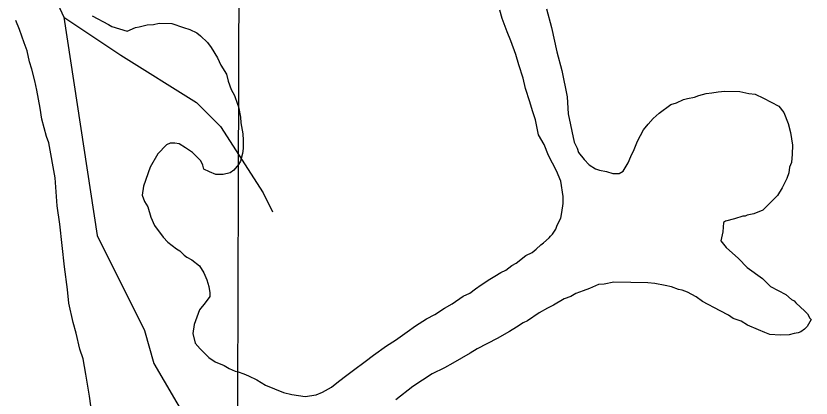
# Model space of a CAD drawing. Extents: x 3161514 to 3199414, y 831166 to 856601.
# Drawn here: x 3170653 to 3171712, y 840736 to 841245 of the extents above; entities that cross this region are included whole.
import ezdxf

# ---------------------------------------------------------------- set-up
doc = ezdxf.new("R2010")
doc.units = 0
for name, color, linetype in [('V-GRID-MAJR', 7, 'Continuous'), ('V-SITE-VEGE', 7, 'Continuous'), ('V-TOPO-SHOR', 7, 'Continuous')]:
    doc.layers.add(name, color=color, linetype=linetype)

msp = doc.modelspace()

# ---------------------------------------------------------------- linework, layer by layer
at = {"layer": 'V-GRID-MAJR'}
msp.add_spline([(3170936, 836618.4), (3170954.6, 842678.9), (3170973.1, 848741.2), (3170991.6, 854803.7), (3170991.6, 854805.6)], degree=3, dxfattribs=at)
at = {"layer": 'V-SITE-VEGE'}
for p, q in [((3171360, 841254.3), (3171366.5, 841229.5)), ((3170754.8, 841244.8), (3170776.8, 841233.4)), ((3171301, 841241.5), (3171297.8, 841252.6)), ((3170658.4, 841226.7), (3170653.4, 841238.5)), ((3170776.8, 841233.4), (3170781.1, 841230.8)), ((3170817.7, 841230.3), (3170828, 841232.7)), ((3170828, 841232.7), (3170836.5, 841233.4)), ((3170836.5, 841233.4), (3170844.2, 841235)), ((3170844.2, 841235), (3170861.2, 841234.8)), ((3170861.2, 841234.8), (3170876.5, 841229.5)), ((3171307.6, 841223.5), (3171301, 841241.5)), ((3170664.6, 841209.1), (3170658.4, 841226.7)), ((3170781.1, 841230.8), (3170801.4, 841224.5)), ((3170801.4, 841224.5), (3170812.6, 841229.5)), ((3170812.6, 841229.5), (3170817.7, 841230.3)), ((3170876.5, 841229.5), (3170885, 841226.8)), ((3170885, 841226.8), (3170894.3, 841222.4)), ((3170894.3, 841222.4), (3170899.3, 841218.1)), ((3171312.5, 841211.5), (3171307.6, 841223.5)), ((3171366.5, 841229.5), (3171373.7, 841197)), ((3170899.3, 841218.1), (3170908.6, 841209.4)), ((3171319.1, 841193.5), (3171312.5, 841211.5)), ((3170668.4, 841198.1), (3170664.6, 841209.1)), ((3170908.6, 841209.4), (3170913.6, 841202.5)), ((3170913.6, 841202.5), (3170921.9, 841188.8)), ((3170671.4, 841183.8), (3170668.4, 841198.1)), ((3171323.2, 841179.8), (3171319.1, 841193.5)), ((3171373.7, 841197), (3171380.2, 841172.2)), ((3170674.5, 841174), (3170671.4, 841183.8)), ((3170921.9, 841188.8), (3170926.1, 841179.3)), ((3170926.1, 841179.3), (3170933.6, 841167.3)), ((3171328.9, 841161.9), (3171323.2, 841179.8)), ((3170678.8, 841158.4), (3170674.5, 841174)), ((3171380.2, 841172.2), (3171387.3, 841137.2)), ((3170681.3, 841146), (3170678.8, 841158.4)), ((3170933.6, 841167.3), (3170936, 841157.9)), ((3171332.1, 841148.2), (3171328.9, 841161.9)), ((3170936, 841157.9), (3170940.1, 841146.8)), ((3171337.8, 841130.2), (3171332.1, 841148.2)), ((3170685.5, 841122), (3170681.3, 841146)), ((3170940.1, 841146.8), (3170944.3, 841139)), ((3170944.3, 841139), (3170948.4, 841127.1)), ((3171387.3, 841137.2), (3171388.7, 841114.2)), ((3171556.9, 841136.6), (3171562.9, 841139)), ((3171562.9, 841139), (3171572.3, 841141.5)), ((3171572.3, 841141.5), (3171580, 841142.2)), ((3171580, 841142.2), (3171588.5, 841143.8)), ((3171588.5, 841143.8), (3171597.1, 841144.5)), ((3171597.1, 841144.5), (3171617.5, 841144.3)), ((3171617.5, 841144.3), (3171629.4, 841141.5)), ((3171629.4, 841141.5), (3171637.9, 841140.6)), ((3171637.9, 841140.6), (3171648.9, 841135.3)), ((3170948.4, 841127.1), (3170950, 841123.6)), ((3171341.1, 841118.2), (3171337.8, 841130.2)), ((3171509.7, 841115.1), (3171525.2, 841126.8)), ((3171525.2, 841126.8), (3171532.9, 841129.2)), ((3171532.9, 841129.2), (3171542.4, 841133.4)), ((3171542.4, 841133.4), (3171547.5, 841135)), ((3171547.5, 841135), (3171556.9, 841136.6)), ((3171648.9, 841135.3), (3171669.2, 841124.8)), ((3170687.8, 841107.1), (3170685.5, 841122)), ((3170950, 841123.6), (3170952.4, 841110)), ((3171345.2, 841106.3), (3171341.1, 841118.2)), ((3171669.2, 841124.8), (3171675.9, 841116.2)), ((3171675.9, 841116.2), (3171681.7, 841101.6)), ((3170694, 841084.3), (3170687.8, 841107.1)), ((3170952.4, 841110), (3170953.1, 841102.3)), ((3171349.1, 841086.6), (3171345.2, 841106.3)), ((3171388.7, 841114.2), (3171396.7, 841076.6)), ((3171495.1, 841100.8), (3171502, 841108.3)), ((3171502, 841108.3), (3171509.7, 841115.1)), ((3170953.1, 841102.3), (3170955.5, 841087.8)), ((3171489, 841093.2), (3171495.1, 841100.8)), ((3171681.7, 841101.6), (3171684.9, 841089.6)), ((3170697.1, 841075.8), (3170694, 841084.3)), ((3170955.5, 841087.8), (3170956.2, 841079.2)), ((3171356.6, 841073.7), (3171349.1, 841086.6)), ((3171481.1, 841078), (3171489, 841093.2)), ((3171684.9, 841089.6), (3171687.2, 841072.6)), ((3170705.6, 841029), (3170697.1, 841075.8)), ((3170859, 841075.5), (3170853.9, 841073)), ((3170865, 841075.4), (3170859, 841075.5)), ((3170870.9, 841074.4), (3170865, 841075.4)), ((3170879.4, 841069.2), (3170870.9, 841074.4)), ((3170956.2, 841079.2), (3170956.1, 841068.2)), ((3171362.4, 841059.1), (3171356.6, 841073.7)), ((3171396.7, 841076.6), (3171400.9, 841068.8)), ((3171476.7, 841066.9), (3171481.1, 841078)), ((3170853.9, 841073), (3170842.6, 841061.2)), ((3170888.7, 841063.1), (3170879.4, 841069.2)), ((3170899.6, 841051.9), (3170888.7, 841063.1)), ((3170956.1, 841068.2), (3170955.1, 841061.4)), ((3171400.9, 841068.8), (3171402.5, 841062.9)), ((3171402.5, 841062.9), (3171410, 841053.4)), ((3171472.3, 841057.6), (3171476.7, 841066.9)), ((3171687.2, 841072.6), (3171687.1, 841060.6)), ((3170842.6, 841061.2), (3170832.2, 841043.5)), ((3170955.1, 841061.4), (3170952.4, 841051.2)), ((3171373.2, 841038.5), (3171362.4, 841059.1)), ((3171410, 841053.4), (3171416.8, 841046.5)), ((3171468.8, 841049.2), (3171472.3, 841057.6)), ((3171687.1, 841060.6), (3171686.1, 841049.6)), ((3170832.2, 841043.5), (3170823.3, 841018)), ((3170902.1, 841045.9), (3170899.6, 841051.9)), ((3170903.7, 841040.8), (3170902.1, 841045.9)), ((3170949.8, 841046.9), (3170943.7, 841039.4)), ((3170952.4, 841051.2), (3170949.8, 841046.9)), ((3171416.8, 841046.5), (3171425.2, 841041.2)), ((3171461.8, 841038.2), (3171468.8, 841049.2)), ((3171683.4, 841043.6), (3171682.5, 841036)), ((3171686.1, 841049.6), (3171683.4, 841043.6)), ((3170911.3, 841037.2), (3170903.7, 841040.8)), ((3170919.8, 841033.7), (3170911.3, 841037.2)), ((3170929.2, 841033.6), (3170919.8, 841033.7)), ((3170938.6, 841036), (3170929.2, 841033.6)), ((3170943.7, 841039.4), (3170938.6, 841036)), ((3171379, 841024.8), (3171373.2, 841038.5)), ((3171425.2, 841041.2), (3171430.3, 841039.5)), ((3171430.3, 841039.5), (3171439.6, 841037.6)), ((3171439.6, 841037.6), (3171448.1, 841035)), ((3171448.1, 841035), (3171456.6, 841034.8)), ((3171456.6, 841034.8), (3171461.8, 841038.2)), ((3171682.5, 841036), (3171679.8, 841028.4)), ((3170708.3, 840992), (3170705.6, 841029)), ((3171382.1, 841004.3), (3171379, 841024.8)), ((3171679.8, 841028.4), (3171673.7, 841015.7)), ((3170823.3, 841018), (3170821.4, 841006.1)), ((3171673.7, 841015.7), (3171667.6, 841005.5)), ((3170821.4, 841006.1), (3170824.7, 840997.5)), ((3171382, 840995), (3171382.1, 841004.3)), ((3171667.6, 841005.5), (3171647.7, 840986.2)), ((3170711.8, 840967.4), (3170708.3, 840992)), ((3170824.7, 840997.5), (3170828.9, 840990.7)), ((3170828.9, 840990.7), (3170833, 840977)), ((3171380.1, 840983.1), (3171382, 840995)), ((3171379.1, 840975.4), (3171380.1, 840983.1)), ((3171627.2, 840979.7), (3171624.6, 840978)), ((3171635.7, 840981.2), (3171627.2, 840979.7)), ((3171647.7, 840986.2), (3171635.7, 840981.2)), ((3170833, 840977), (3170837.9, 840965.8)), ((3171373.9, 840966.1), (3171379.1, 840975.4)), ((3171595.5, 840969.9), (3171594.5, 840957.1)), ((3171598.1, 840971.5), (3171595.5, 840969.9)), ((3171610.1, 840974.8), (3171598.1, 840971.5)), ((3171621.2, 840978), (3171610.1, 840974.8)), ((3171624.6, 840978), (3171621.2, 840978)), ((3170718.2, 840910.9), (3170711.8, 840967.4)), ((3170837.9, 840965.8), (3170849.6, 840950.3)), ((3171367.8, 840954.3), (3171372.1, 840961)), ((3171372.1, 840961), (3171373.9, 840966.1)), ((3171594.5, 840957.1), (3171591.8, 840945.2)), ((3170849.6, 840950.3), (3170855.5, 840943.4)), ((3171355.7, 840942.5), (3171363.4, 840949.2)), ((3171363.4, 840949.2), (3171365.2, 840951.7)), ((3171365.2, 840951.7), (3171367.8, 840954.3)), ((3170855.5, 840943.4), (3170867.3, 840934.7)), ((3171346.2, 840934.1), (3171352.2, 840940)), ((3171352.2, 840940), (3171355.7, 840942.5)), ((3171591.8, 840945.2), (3171599.3, 840936.6)), ((3171599.3, 840936.6), (3171615.3, 840921.9)), ((3170867.3, 840934.7), (3170871.5, 840932.1)), ((3170871.5, 840932.1), (3170877.4, 840926.1)), ((3170877.4, 840926.1), (3170880.8, 840923.5)), ((3171319.5, 840915.7), (3171332.4, 840925.8)), ((3171332.4, 840925.8), (3171341, 840929.9)), ((3171341, 840929.9), (3171346.2, 840934.1)), ((3170880.8, 840923.5), (3170887.6, 840920)), ((3170887.6, 840920), (3170897.7, 840912.2)), ((3171313.5, 840912.4), (3171319.5, 840915.7)), ((3171615.3, 840921.9), (3171627.1, 840909.8)), ((3170722.3, 840880.4), (3170718.2, 840910.9)), ((3170897.7, 840912.2), (3170903.5, 840902.7)), ((3171298.9, 840903.2), (3171305.8, 840906.5)), ((3171305.8, 840906.5), (3171313.5, 840912.4)), ((3171627.1, 840909.8), (3171647.3, 840895)), ((3170903.5, 840902.7), (3170907.6, 840893.3)), ((3171273.1, 840886.6), (3171284.3, 840894.1)), ((3171284.3, 840894.1), (3171291.2, 840898.2)), ((3171291.2, 840898.2), (3171298.9, 840903.2)), ((3171647.3, 840895), (3171658.2, 840884.6)), ((3170907.6, 840893.3), (3170910.1, 840884.7)), ((3170910.1, 840884.7), (3170911.7, 840876.2)), ((3171265.4, 840881.5), (3171273.1, 840886.6)), ((3171429, 840887), (3171417.1, 840882)), ((3171436.7, 840887.7), (3171429, 840887)), ((3171449.5, 840890.1), (3171436.7, 840887.7)), ((3171494.7, 840889.5), (3171449.5, 840890.1)), ((3171504.1, 840888.5), (3171494.7, 840889.5)), ((3171517.7, 840885.7), (3171504.1, 840888.5)), ((3171526.1, 840883.9), (3171517.7, 840885.7)), ((3171535.5, 840880.4), (3171526.1, 840883.9)), ((3171658.2, 840884.6), (3171678.5, 840874.1)), ((3170724, 840862.2), (3170722.3, 840880.4)), ((3170911.7, 840876.2), (3170911.6, 840871.1)), ((3171249, 840871.5), (3171257.6, 840875.7)), ((3171257.6, 840875.7), (3171265.4, 840881.5)), ((3171399.1, 840875.4), (3171392.2, 840871.3)), ((3171408.5, 840878.7), (3171399.1, 840875.4)), ((3171417.1, 840882), (3171408.5, 840878.7)), ((3171540.6, 840879.5), (3171535.5, 840880.4)), ((3171547.4, 840876.8), (3171540.6, 840879.5)), ((3171559.2, 840870.7), (3171547.4, 840876.8)), ((3171678.5, 840874.1), (3171686.1, 840867.2)), ((3170729.5, 840836.8), (3170724, 840862.2)), ((3170905.5, 840862.6), (3170897.7, 840853.4)), ((3170911.6, 840871.1), (3170905.5, 840862.6)), ((3171234.4, 840861.5), (3171249, 840871.5)), ((3171383.6, 840868), (3171369, 840859.7)), ((3171392.2, 840871.3), (3171383.6, 840868)), ((3171567.6, 840864.6), (3171559.2, 840870.7)), ((3171591.3, 840852.3), (3171567.6, 840864.6)), ((3171686.1, 840867.2), (3171689.5, 840865.5)), ((3171689.5, 840865.5), (3171692, 840862.9)), ((3171692, 840862.9), (3171703.8, 840851.6)), ((3170897.7, 840853.4), (3170890.6, 840833.9)), ((3171211.2, 840847.4), (3171224.1, 840855.7)), ((3171224.1, 840855.7), (3171234.4, 840861.5)), ((3171361.3, 840855.5), (3171350.1, 840849.7)), ((3171369, 840859.7), (3171361.3, 840855.5)), ((3171602.3, 840846.2), (3171591.3, 840852.3)), ((3171703.8, 840851.6), (3171707.2, 840848.2)), ((3171185.4, 840832.4), (3171200.1, 840841.5)), ((3171200.1, 840841.5), (3171211.2, 840847.4)), ((3171350.1, 840849.7), (3171334.7, 840838.8)), ((3171608.2, 840841.9), (3171602.3, 840846.2)), ((3171619.2, 840838.3), (3171608.2, 840841.9)), ((3171707.2, 840848.2), (3171710.5, 840842.2)), ((3171710.5, 840842.2), (3171712.2, 840840.4)), ((3170733.8, 840822.5), (3170729.5, 840836.8)), ((3170890.6, 840833.9), (3170888.8, 840822)), ((3171174.3, 840824), (3171185.4, 840832.4)), ((3171320.1, 840830.5), (3171310.6, 840824.7)), ((3171328.7, 840836.4), (3171320.1, 840830.5)), ((3171334.7, 840838.8), (3171328.7, 840836.4)), ((3171627.7, 840833.1), (3171619.2, 840838.3)), ((3171642.1, 840826.9), (3171627.7, 840833.1)), ((3171706.9, 840831.1), (3171703.5, 840827.8)), ((3171712.2, 840840.4), (3171706.9, 840831.1)), ((3170738.7, 840801.1), (3170733.8, 840822.5)), ((3170888.8, 840822), (3170892, 840809.1)), ((3171158.8, 840813.1), (3171174.3, 840824)), ((3171310.6, 840824.7), (3171294.3, 840815.5)), ((3171650.6, 840823.4), (3171642.1, 840826.9)), ((3171657.4, 840820.8), (3171650.6, 840823.4)), ((3171671, 840819.7), (3171657.4, 840820.8)), ((3171682.9, 840820.4), (3171671, 840819.7)), ((3171689.8, 840822), (3171682.9, 840820.4)), ((3171694.9, 840822.8), (3171689.8, 840822)), ((3171698.3, 840824.4), (3171694.9, 840822.8)), ((3171703.5, 840827.8), (3171698.3, 840824.4)), ((3170892, 840809.1), (3170898.7, 840801.4)), ((3171146.7, 840805.6), (3171158.8, 840813.1)), ((3171294.3, 840815.5), (3171267.7, 840801.4)), ((3170743.1, 840788.1), (3170738.7, 840801.1)), ((3170898.7, 840801.4), (3170910.5, 840790.1)), ((3171129.5, 840793.1), (3171146.7, 840805.6)), ((3171267.7, 840801.4), (3171258.2, 840795.6)), ((3170746.7, 840767.9), (3170743.1, 840788.1)), ((3170910.5, 840790.1), (3170918.9, 840784.1)), ((3171118.3, 840784.7), (3171129.5, 840793.1)), ((3171258.2, 840795.6), (3171235, 840782.3)), ((3170918.9, 840784.1), (3170930.8, 840779.6)), ((3170930.8, 840779.6), (3170937.5, 840775.3)), ((3171102.8, 840773), (3171118.3, 840784.7)), ((3171235, 840782.3), (3171223.9, 840776.5)), ((3170751.5, 840738.7), (3170746.7, 840767.9)), ((3170937.5, 840775.3), (3170945.2, 840771.8)), ((3170945.2, 840771.8), (3170949.4, 840770.9)), ((3170949.4, 840770.9), (3170957, 840768.2)), ((3170957, 840768.2), (3170963, 840765.6)), ((3171094.2, 840766.3), (3171102.8, 840773)), ((3171207.6, 840768.2), (3171181.8, 840751.5)), ((3171223.9, 840776.5), (3171207.6, 840768.2)), ((3170963, 840765.6), (3170974, 840760.3)), ((3170974, 840760.3), (3170985.8, 840753.3)), ((3171073.5, 840750.4), (3171083, 840757.9)), ((3171083, 840757.9), (3171094.2, 840766.3)), ((3170985.8, 840753.3), (3171009.5, 840743.6)), ((3171061.5, 840743.8), (3171073.5, 840750.4)), ((3171181.8, 840751.5), (3171159.4, 840733.9)), ((3170753.2, 840725.7), (3170751.5, 840738.7)), ((3171009.5, 840743.6), (3171020.6, 840740.9)), ((3171020.6, 840740.9), (3171038.4, 840738.1)), ((3171038.4, 840738.1), (3171053, 840740.5)), ((3171053, 840740.5), (3171061.5, 840743.8))]:
    msp.add_line(p, q, dxfattribs=at)
at = {"layer": 'V-TOPO-SHOR'}
for points in [[(3170868.8, 842607.2), (3170875.1, 842512.4), (3170856.2, 842417.7), (3170824.6, 842323), (3170774, 842196.6), (3170748.8, 842139.8), (3170729.8, 842051.4), (3170717.2, 841994.5), (3170698.3, 841918.8), (3170673, 841817.7), (3170622.5, 841741.9), (3170609.8, 841697.7), (3170597.2, 841603), (3170597.2, 841533.5), (3170616.1, 841457.7), (3170654, 841388.2), (3170679.3, 841325.1), (3170717.2, 841243), (3170793, 841192.4), (3170894, 841129.3), (3170925.6, 841097.7), (3170982.5, 841009.3), (3170995.1, 840984)], [(3170717.2, 841243), (3170761.4, 840952.4), (3170824.6, 840826.1), (3170837.2, 840781.9), (3170881.4, 840706.1)]]:
    msp.add_lwpolyline(points, dxfattribs=at)

doc.saveas('drawing.dxf')
